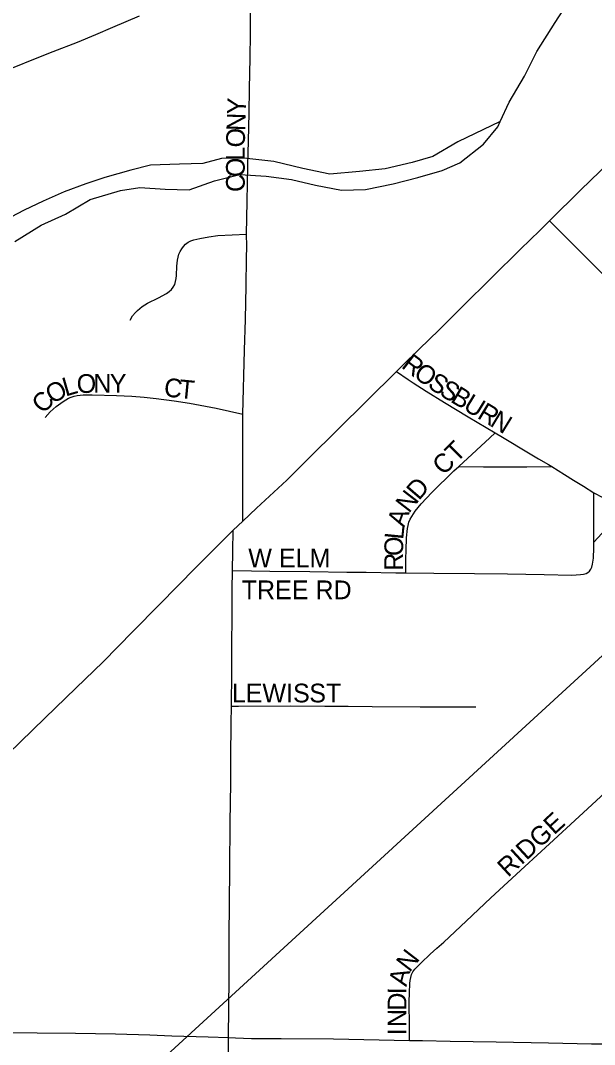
# Model space of a CAD drawing. Extents: x 1443599 to 1910620, y 1028088 to 1361369.
# Drawn here: x 1675768 to 1677300, y 1312483 to 1315218 of the extents above; entities that cross this region are included whole.
import ezdxf

# ---------------------------------------------------------------- set-up
doc = ezdxf.new("R2010")
doc.units = 0
for name, color, linetype in [('GM_X_City_Street', 7, 'Continuous'), ('GM_X_City_Street_Text', 7, 'Continuous'), ('GM_X_Minor_River', 7, 'Continuous'), ('GM_X_Rail_Line', 7, 'Continuous'), ('GM_X_State_Route', 7, 'Continuous')]:
    doc.layers.add(name, color=color, linetype=linetype)

msp = doc.modelspace()

# ---------------------------------------------------------------- linework, layer by layer
at = {"layer": 'GM_X_City_Street'}
for points in [[(1676371.3, 1314647.7), (1676372.9, 1314735.4), (1676374.7, 1314831.4), (1676376.2, 1314897.1), (1676378.5, 1314970.9), (1676379.3, 1315036.4), (1676380.7, 1315118.1), (1676381.5, 1315183.4), (1676381.8, 1315240.4), (1676382.1, 1315257.5)], [(1675376.5, 1314917.3), (1675411.1, 1314934), (1675474.4, 1314964.6), (1675518.5, 1314985.9), (1675573.6, 1315012.5), (1675635.6, 1315041.7), (1675746.6, 1315092.3), (1675807.8, 1315117.3), (1675855.2, 1315135.8), (1675920.1, 1315160.7), (1675968.9, 1315180.9), (1676014.7, 1315200.5), (1676086, 1315230.9)], [(1677555, 1314300.4), (1677477, 1314382.3), (1677397.1, 1314464.8), (1677287.4, 1314575.6), (1677212, 1314651), (1677179.8, 1314683.2)], [(1676061.1, 1314417.6), (1676067.3, 1314429.5), (1676074.6, 1314438.3), (1676080.2, 1314444.2), (1676092.9, 1314454.7), (1676106.8, 1314463.3), (1676136.1, 1314478), (1676158, 1314489.5), (1676164.7, 1314494.3), (1676170.7, 1314499.8), (1676175.7, 1314506.3), (1676179.6, 1314513.5), (1676182.2, 1314521.3), (1676183.9, 1314529.3), (1676184.8, 1314537.4), (1676185.5, 1314561.9), (1676187, 1314578.2), (1676188.7, 1314586.2), (1676191.1, 1314593.9), (1676194.4, 1314601.4), (1676198.3, 1314608.6), (1676203, 1314615.2), (1676208.7, 1314621.1), (1676215.3, 1314626), (1676222.6, 1314629.7), (1676230.3, 1314632.4), (1676246.3, 1314636.5), (1676270.7, 1314640.5), (1676295.1, 1314643.7), (1676371.3, 1314647.7)], [(1676361.5, 1314167.3), (1676366, 1314338), (1676368.2, 1314419.5), (1676370.2, 1314509.3), (1676371.3, 1314582.8), (1676371.9, 1314615.3), (1676371.3, 1314647.7)], [(1676771.6, 1314280.9), (1676802.6, 1314259.7), (1676816.1, 1314250.5), (1676850.4, 1314227.9), (1676899.4, 1314197.9), (1676962.8, 1314160.2), (1677034.7, 1314117.4)], [(1675833.6, 1314157.8), (1675847.7, 1314173.2), (1675863.3, 1314187.1), (1675882.1, 1314200.8), (1675888.8, 1314205.3), (1675895.9, 1314209.2), (1675903.4, 1314212.4), (1675911.1, 1314214.7), (1675919.1, 1314216.4), (1675935.3, 1314218.3), (1675959.6, 1314218.9), (1676024.6, 1314216.9), (1676065.3, 1314214.7), (1676097.9, 1314212.4), (1676130.2, 1314209.1), (1676178.6, 1314202.7), (1676218.7, 1314196.3), (1676290.4, 1314182.6), (1676361.5, 1314167.3)], [(1676361.4, 1313881.4), (1676361.4, 1313921.1), (1676361.5, 1313973.6), (1676361.5, 1314026.6), (1676361.5, 1314097.8), (1676361.5, 1314167.3)], [(1676937.6, 1314027.1), (1676985, 1314070.9), (1677020.4, 1314104), (1677034.7, 1314117.4)], [(1677034.7, 1314117.4), (1677054.6, 1314105.5), (1677123.8, 1314063.6), (1677150.5, 1314047.9), (1677177.6, 1314032.2), (1677186.1, 1314027)], [(1676796.1, 1313743.2), (1676796.4, 1313764.2), (1676796.7, 1313780.7), (1676797, 1313803.7), (1676798.6, 1313836.2), (1676800.9, 1313861.3), (1676802.5, 1313869.7), (1676804.9, 1313878.1), (1676808.2, 1313886.2), (1676812.2, 1313893.8), (1676821.7, 1313908), (1676837.6, 1313927.4), (1676865.9, 1313957.5), (1676924.8, 1314015.2), (1676937.6, 1314027.1)], [(1676937.6, 1314027.1), (1677003.9, 1314026.6), (1677026.5, 1314026.5), (1677071.8, 1314026.2), (1677119.8, 1314026.6), (1677186.1, 1314027)], [(1677186.1, 1314027), (1677219.9, 1314006.1), (1677243.7, 1313990.9), (1677270.2, 1313974.5), (1677298.4, 1313957.1)], [(1677298.4, 1313957.1), (1677322.6, 1313944.1), (1677338.3, 1313935.6), (1677355.7, 1313926.2), (1677361.7, 1313920.9), (1677365.6, 1313913.7), (1677365.7, 1313905.7), (1677362.3, 1313898.2), (1677347, 1313878.9), (1677319.5, 1313848.4), (1677298.4, 1313824.9)], [(1677298.4, 1313824.9), (1677298.5, 1313843), (1677298.4, 1313894.7), (1677298.4, 1313933), (1677298.4, 1313957.1)], [(1676334, 1313749.4), (1676334.6, 1313800.4), (1676335.8, 1313857.3)], [(1677286.3, 1313747.1), (1677290.4, 1313753.3), (1677292.9, 1313758.3), (1677295, 1313766.3), (1677297.5, 1313782.5), (1677298.4, 1313810.2), (1677298.4, 1313824.9)], [(1676331, 1313386.9), (1676331.7, 1313477.8), (1676333.4, 1313698.5), (1676334, 1313749.4)], [(1676334, 1313749.4), (1676384.3, 1313748.3), (1676433.6, 1313747.2), (1676540.6, 1313746.3), (1676639.4, 1313745), (1676690.4, 1313744.5), (1676769.5, 1313743.5), (1676796.1, 1313743.2)], [(1676796.1, 1313743.2), (1676871.1, 1313742.4), (1676979.7, 1313741.1), (1677067.4, 1313740.1), (1677165.4, 1313738.9), (1677239.1, 1313737.1), (1677263, 1313738.2), (1677270.5, 1313739.5), (1677277.6, 1313741.4), (1677282.5, 1313743.7), (1677286.3, 1313747.1)], [(1676331, 1313386.9), (1676350.1, 1313387), (1676487.8, 1313388), (1676580.3, 1313387.2), (1676642.8, 1313386.6), (1676706.2, 1313386.1), (1676834.8, 1313384.9), (1676905.1, 1313384.8), (1676983.3, 1313384.7)], [(1676324.7, 1312660.6), (1676324.9, 1312685.7), (1676324.7, 1312771.1), (1676327.1, 1312951.6), (1676327.8, 1313076.4), (1676329, 1313180.8), (1676329.7, 1313250.6), (1676330.7, 1313340.7), (1676331, 1313386.9)], [(1676806.7, 1312494.3), (1676806.4, 1312531.3), (1676805.7, 1312596.7), (1676806.1, 1312621.4), (1676807.2, 1312646), (1676808, 1312654.2), (1676809.5, 1312662.2), (1676811.9, 1312670), (1676815.5, 1312677.3), (1676820.2, 1312684), (1676837.6, 1312701.4), (1676861, 1312724.3), (1676879.4, 1312740.7), (1676898, 1312756.8), (1676957.9, 1312812.5), (1677023.6, 1312874.6), (1677114.1, 1312958.3), (1677179.6, 1313018.8), (1677259.3, 1313092.6), (1677315.8, 1313144.8), (1677377.7, 1313201.2)], [(1676323.5, 1312501.6), (1676324.7, 1312660.6)], [(1675655.6, 1312515.6), (1675709.8, 1312515), (1675915, 1312513.5), (1676021.8, 1312511.8), (1676113, 1312508.7), (1676172, 1312506.7), (1676268.6, 1312503.5), (1676323.5, 1312501.6)], [(1676319.9, 1312074.9), (1676320.9, 1312147.2), (1676321.6, 1312216.5), (1676321.9, 1312312.2), (1676322.1, 1312364.1), (1676323.2, 1312459.2), (1676323.5, 1312501.6)], [(1676323.5, 1312501.6), (1676342.3, 1312501), (1676384.9, 1312499.5), (1676464.2, 1312499.2), (1676603.6, 1312498.3), (1676806.7, 1312494.3)], [(1676806.7, 1312494.3), (1676841.1, 1312493.7), (1676914.9, 1312492.2), (1677037.9, 1312489.9), (1677177.2, 1312487.7), (1677291.7, 1312485.2), (1677328.3, 1312484.9)]]:
    msp.add_lwpolyline(points, dxfattribs=at)
at = {"layer": 'GM_X_Minor_River'}
for points in [[(1677048.5, 1314948.9), (1677072.6, 1315000.4), (1677113.4, 1315070.1), (1677146.2, 1315135.8), (1677195, 1315213.3), (1677239.8, 1315282.9)], [(1677048.5, 1314948.9), (1676935.5, 1314893.9), (1676868.3, 1314854.8), (1676813.2, 1314839.4), (1676741.1, 1314822.2), (1676673.2, 1314815.1), (1676593.3, 1314808.1), (1676521.7, 1314823), (1676444.2, 1314842), (1676363.7, 1314850.8), (1676304.7, 1314849.7), (1676254.6, 1314836.3), (1676192.8, 1314835.1), (1676114.9, 1314832.1), (1676062.9, 1314818.7), (1675992.8, 1314799.5), (1675942.7, 1314782.1), (1675884.6, 1314760.8), (1675828.4, 1314735.5), (1675778.3, 1314712.1), (1675708, 1314674.9)], [(1675753.2, 1314628.2), (1675823.6, 1314671.4), (1675887.8, 1314700.7), (1675954.2, 1314739.9), (1676035.3, 1314764.5), (1676086.2, 1314772.3), (1676154, 1314767.5), (1676217.8, 1314765.8), (1676285.9, 1314789.8), (1676353.7, 1314806.8), (1676423.7, 1314802.2), (1676491.4, 1314793.3), (1676555.1, 1314778.5), (1676624.7, 1314765.6), (1676688.5, 1314766.8), (1676762.5, 1314781.9), (1676828.6, 1314799.1), (1676893.5, 1314817.7), (1676940.8, 1314837.8), (1677004.2, 1314888.2), (1677041.8, 1314934.7), (1677048.5, 1314948.9)]]:
    msp.add_lwpolyline(points, dxfattribs=at)
at = {"layer": 'GM_X_Rail_Line'}
msp.add_lwpolyline([(1673800.3, 1310290.4), (1677353.6, 1313551.7), (1679039.5, 1315147.8)], dxfattribs=at)
at = {"layer": 'GM_X_State_Route'}
for points in [[(1676335.8, 1313857.3), (1676361.4, 1313881.4), (1676397.8, 1313915.5), (1676432.4, 1313947.6), (1676479.1, 1313991), (1676537.9, 1314049.2), (1676614.4, 1314124.9), (1676771.6, 1314280.9), (1676786.8, 1314296), (1676832.1, 1314340.4), (1676885.2, 1314392.5), (1676947.6, 1314454.4), (1677102.1, 1314607.3), (1677153.9, 1314657.5), (1677179.8, 1314683.2), (1677263.3, 1314766.3), (1677364.7, 1314864.3), (1677453, 1314952.3), (1677538.9, 1315036.7)], [(1675630.3, 1313159.1), (1675700.7, 1313226.4), (1675701.7, 1313227.3), (1675833.4, 1313355.3), (1675916.7, 1313435.5), (1675987.7, 1313504.3), (1676068.7, 1313586.9), (1676138.2, 1313657.9), (1676237.3, 1313757.9), (1676335.8, 1313857.3)]]:
    msp.add_lwpolyline(points, dxfattribs=at)

# ---------------------------------------------------------------- texts
at = {"layer": 'GM_X_City_Street_Text'}
for s, rotation, p in [('Y', 87.9671, (1676369.1, 1314966.7)), ('N', 87.9889, (1676367.5, 1314922.7)), ('O', 88.7974, (1676366.6, 1314878.9)), ('L', 89.9727, (1676366.6, 1314844)), ('O', 89.9819, (1676366.6, 1314800)), ('C', 89.9757, (1676366.6, 1314760.3)), ('R', 322.6979, (1676782.1, 1314292.6)), ('O', 323.1182, (1676814, 1314268.4)), ('L', 16.0504, (1675888.2, 1314213.8)), ('O', 1.4862, (1675918.7, 1314223)), ('N', 0, (1675962.4, 1314224.2)), ('Y', 0, (1676006.4, 1314224.2)), ('C', 352.8419, (1676148.8, 1314215.2)), ('S', 326.7352, (1676852, 1314240)), ('O', 30.6451, (1675853.4, 1314192.7)), ('T', 354.5066, (1676189.6, 1314210.1)), ('S', 328.575, (1676882.9, 1314219.7)), ('B', 328.6876, (1676913, 1314201.3)), ('C', 48.316, (1675830.2, 1314165.7)), ('U', 328.6502, (1676946.8, 1314180.8)), ('R', 328.6712, (1676984.5, 1314157.9)), ('N', 328.6502, (1677018.3, 1314137.3)), ('CT', 45.0084, (1676897.3, 1314001.4)), ('D', 49.3157, (1676831.4, 1313934.6)), ('N', 52.2822, (1676804.9, 1313900.3)), ('A', 70.2932, (1676792.1, 1313862.5)), ('L', 84.3927, (1676789.3, 1313830.6)), ('O', 89.7002, (1676789.2, 1313787.9)), ('W ELM', 0, (1676376, 1313757.7)), ('R', 89.7087, (1676789, 1313748.3)), ('TREE RD', 0, (1676358.4, 1313672.6)), ('LEWIS', 0, (1676332, 1313397)), ('ST', 0, (1676538.8, 1313397)), ('RIDGE', 42.6419, (1677069.2, 1312928.1)), ('N', 52.4394, (1676806.6, 1312674.1)), ('A', 75.4655, (1676797.9, 1312636.2)), ('I', 89.7813, (1676798.2, 1312617.5)), ('D', 89.7815, (1676798, 1312573.5)), ('N', 89.7815, (1676797.9, 1312529.5)), ('I', 89.7813, (1676797.8, 1312507.5))]:
    msp.add_text(s, height=50, rotation=rotation, dxfattribs=at).set_placement(p)

doc.saveas('drawing.dxf')
